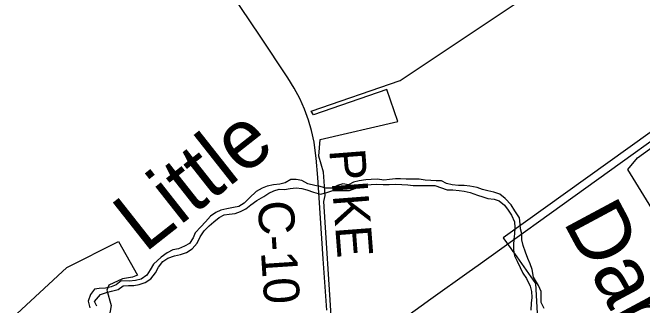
# Model space of a CAD drawing. Extents: x 114604 to 551442, y 316898 to 567001.
# Drawn here: x 127998 to 133272, y 381928 to 384382 of the extents above; entities that cross this region are included whole.
import ezdxf

# ---------------------------------------------------------------- set-up
doc = ezdxf.new("R2010")
doc.units = 0
for name, color, linetype in [('DV_X_County_Line', 7, 'Continuous'), ('GE_P_Alignment_1000_Bearings', 7, 'Continuous'), ('GE_P_Alignment_100_Stations', 7, 'Continuous'), ('GE_P_Alignment_500_Bearings', 7, 'Continuous'), ('PM_P_CL_Double_Solid', 7, 'Continuous'), ('RD_P_GR_Rt', 7, 'Continuous')]:
    doc.layers.add(name, color=color, linetype=linetype)

msp = doc.modelspace()

# ---------------------------------------------------------------- linework, layer by layer
at = {"layer": 'DV_X_County_Line'}
for points in [[(132449.3, 381903.4), (132425.3, 381951.5), (132423.3, 381999.5), (132423.4, 382043.6), (132401.4, 382095.7), (132359.5, 382163.9), (132349.6, 382228), (132333.6, 382276.1), (132311.7, 382320.2), (132293.7, 382374.3), (132273.8, 382430.4), (132263.8, 382478.5), (132261.8, 382526.6), (132251.9, 382568.7), (132249.9, 382608.7), (132242, 382660.8), (132204, 382721), (132172.1, 382771.1), (132124.1, 382823.2), (132078.2, 382859.3), (132028.2, 382877.3), (131978.3, 382887.3), (131934.3, 382899.4), (131888.3, 382917.4), (131826.4, 382927.5), (131780.4, 382931.5), (131732.5, 382933.5), (131678.5, 382939.5), (131632.5, 382949.6), (131590.6, 382971.6), (131546.6, 382971.6), (131500.6, 382973.7), (131452.6, 382977.7), (131402.7, 382985.7), (131294.7, 382985.7), (131246.8, 382989.8), (131204.8, 382987.8), (131154.8, 382983.8), (131106.8, 382977.8), (131052.9, 382985.8), (131000.9, 382983.8), (130956.9, 382979.8), (130900.9, 382971.9), (130853, 382959.8), (130811, 382939.8), (130763, 382945.9), (130719, 382931.8), (130675, 382911.8), (130621.1, 382911.8), (130573.1, 382923.9), (130529.1, 382931.9), (130471.2, 382948), (130419.2, 382974), (130373.2, 382982.1), (130329.3, 382982.1), (130281.3, 382956), (130235.3, 382944), (130183.3, 382938), (130131.3, 382926), (130089.3, 382910), (130039.3, 382882), (129983.3, 382829.9)], [(130275.2, 382899.9), (130323.2, 382907.9), (130373.2, 382911.9), (130421.2, 382907.9), (130463.1, 382895.9), (130517.1, 382877.8), (130577, 382859.8), (130631, 382873.8), (130681, 382889.8), (130731, 382891.8), (130820.9, 382891.7), (130864.9, 382907.7), (130906.9, 382931.8), (130952.9, 382937.8), (131000.9, 382941.8), (131048.8, 382943.8), (131102.8, 382941.7), (131150.8, 382941.7), (131202.8, 382943.7), (131256.7, 382941.7), (131306.7, 382937.7), (131352.7, 382933.6), (131394.6, 382931.6), (131440.6, 382931.6), (131490.6, 382933.6), (131534.6, 382931.6), (131636.5, 382897.5), (131684.4, 382897.4), (131738.4, 382891.4), (131780.4, 382885.4), (131830.4, 382873.4), (131892.3, 382851.3), (131936.3, 382837.3), (131978.2, 382825.2), (132032.2, 382817.2), (132074.2, 382805.1), (132118.1, 382769.1), (132148.1, 382725), (132176, 382682.9), (132200, 382628.8), (132203.9, 382580.7), (132199.9, 382526.6), (132195.9, 382482.5), (132191.8, 382434.4), (132193.8, 382392.4), (132201.7, 382344.3), (132223.7, 382298.2), (132249.6, 382246.1), (132271.6, 382198), (132301.5, 382153.9), (132331.5, 382089.7), (132343.4, 382043.7), (132345.4, 381993.6), (132341.4, 381947.5), (132339.3, 381889.4)], [(128703.3, 381920.7), (128685.4, 381960.8), (128735.4, 382018.9), (128783.4, 382036.9), (128825.4, 382046.9), (128881.3, 382060.9), (128923.3, 382090.9), (128969.3, 382094.9), (129013.3, 382094.9), (129059.3, 382102.9), (129109.3, 382120.9), (129157.3, 382151), (129195.3, 382201), (129221.3, 382249.1), (129257.3, 382297.2), (129299.3, 382323.2), (129355.3, 382343.3), (129405.3, 382355.3), (129455.3, 382371.3), (129503.3, 382403.3), (129543.3, 382449.4), (129569.3, 382501.5), (129603.3, 382553.5), (129643.3, 382593.6), (129683.3, 382629.7), (129727.4, 382665.7), (129769.3, 382685.7), (129813.3, 382691.7), (129861.3, 382697.7), (129907.3, 382715.7), (129951.3, 382737.8), (129993.3, 382771.8), (130043.3, 382805.9), (130101.3, 382839.9), (130143.3, 382869.9), (130185.3, 382887.9), (130229.3, 382902), (130275.2, 382899.9)], [(129983.3, 382829.9), (129937.3, 382783.8), (129893.3, 382755.8), (129847.3, 382747.8), (129791.4, 382737.8), (129743.4, 382725.8), (129701.4, 382705.8), (129655.4, 382675.8), (129613.4, 382629.7), (129573.4, 382585.6), (129527.4, 382537.5), (129511.3, 382493.5), (129479.3, 382447.4), (129439.3, 382423.4), (129387.3, 382401.3), (129341.4, 382393.3), (129291.4, 382369.3), (129243.4, 382333.3), (129179.3, 382273.2), (129151.3, 382227.1), (129121.3, 382181), (129075.3, 382149), (129027.3, 382137), (128973.3, 382131), (128907.4, 382133), (128865.4, 382101), (128823.4, 382082.9), (128775.4, 382072.9), (128723.4, 382071), (128683.4, 382063), (128649.4, 382018.9), (128631.4, 381962.8), (128645.4, 381908.7)]]:
    msp.add_lwpolyline(points, dxfattribs=at)
at = {"layer": 'GE_P_Alignment_1000_Bearings'}
msp.add_lwpolyline([(131289.3, 381830), (131501.8, 381982.3), (131821, 382211.6), (131896.5, 382265.1), (133699.5, 383561)], dxfattribs=at)
at = {"layer": 'GE_P_Alignment_100_Stations'}
for points in [[(130668.8, 381800.1), (130604.5, 382799.7), (130614.7, 382848.6), (130601.4, 383045), (130562.7, 383179.5), (130573.8, 383318.5), (131224.1, 383469.9), (131130.9, 383737.9), (130517.7, 383525.8), (130498.3, 383555.1), (131242.5, 383812.5), (133185.7, 385110.4)], [(133395.8, 382666.4), (133149.3, 383067.6), (133231, 383164.1), (134164.2, 383837.1)], [(133858.6, 383751.2), (132106.4, 382495.4), (132112.2, 382487.1), (132169.7, 382405.3), (132187.6, 382379.8), (132199.9, 382362.3), (132376.7, 382110.6), (132394.6, 381811.4)], [(127998.4, 381823.4), (128453.7, 382246), (128884.5, 382462.9), (129043.3, 382181.5), (129002.2, 382164.7), (128919.2, 382150.2), (128805.6, 382098.4), (128787.8, 382055.3), (128823.6, 381928.5), (128780.2, 381675.2)]]:
    msp.add_lwpolyline(points, dxfattribs=at)
at = {"layer": 'GE_P_Alignment_500_Bearings'}
msp.add_lwpolyline([(130628.6, 381887.5), (130597.9, 382319.3), (130553.1, 382999.3), (130540.6, 383161), (130533.3, 383225.5), (130522.5, 383296.1), (130500.1, 383394), (130476.4, 383479.4), (130443.7, 383572), (130403.7, 383661.5), (130357.6, 383747.9), (130304.5, 383835.7), (130072.3, 384185.2), (129250.6, 385405.2)], dxfattribs=at)

# ---------------------------------------------------------------- texts
at = {"layer": 'PM_P_CL_Double_Solid'}
for s, rotation, p in [('PIKE', 274.4316, (130649.8, 383230.7)), ('C-10', 273.8391, (130049.5, 382798.1))]:
    msp.add_text(s, height=300.02, rotation=rotation, dxfattribs=at).set_placement(p)
at = {"layer": 'RD_P_GR_Rt'}
for s, height, rotation, p in [('Little', 500.1, 38.2445, (129104.3, 382362.7)), ('Darby', 500.09, 298.2282, (132603.4, 382631.9))]:
    msp.add_text(s, height=height, rotation=rotation, dxfattribs=at).set_placement(p)

doc.saveas('drawing.dxf')
